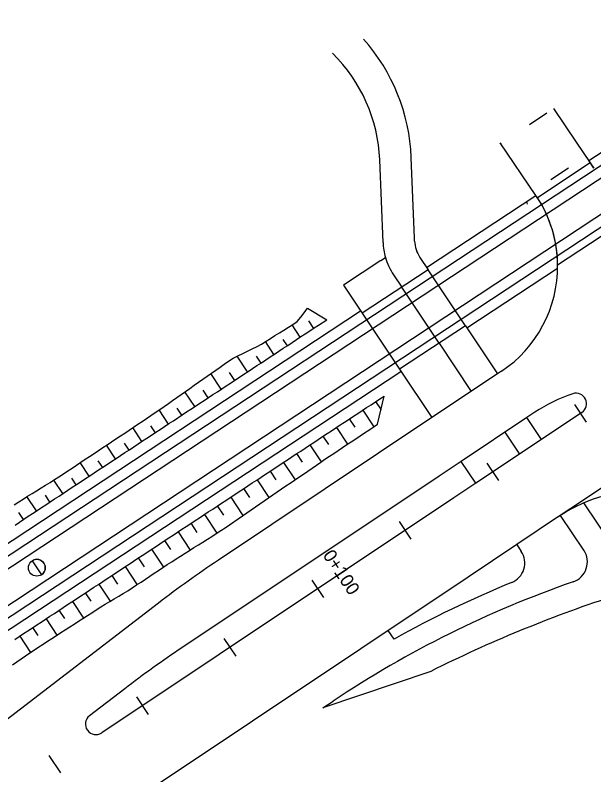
# Model space of a CAD drawing. Extents: x 6503541 to 6503743, y 5888004 to 5888145.
# Drawn here: x 6503595.385 to 6503596.703, y 5888049.401 to 5888051.132 of the extents above; entities that cross this region are included whole.
import ezdxf

# ---------------------------------------------------------------- set-up
doc = ezdxf.new("R2010")
doc.units = 0
doc.layers.add('12', color=7, linetype='Continuous')

msp = doc.modelspace()

# ---------------------------------------------------------------- linework, layer by layer
at = {"layer": '12'}
for p, q in [((6503592.6202, 5888048.0879), (6503601.3481, 5888053.842)), ((6503592.6334, 5888048.0679), (6503601.3614, 5888053.822)), ((6503592.6717, 5888048.0098), (6503601.3997, 5888053.7639)), ((6503592.6849, 5888047.9897), (6503601.4129, 5888053.7438)), ((6503596.6916, 5888050.8008), (6503600.0814, 5888053.0357)), ((6503596.6111, 5888050.9198), (6503596.663, 5888050.843)), ((6503596.4918, 5888050.839), (6503596.49, 5888050.8417)), ((6503596.5713, 5888050.7217), (6503596.49, 5888050.8417)), ((6503596.663, 5888050.843), (6503596.695, 5888050.7957)), ((6503596.2947, 5888050.624), (6503596.2873, 5888050.8082)), ((6503596.223, 5888050.6144), (6503596.2155, 5888050.803)), ((6503596.695, 5888050.7958), (6503596.5747, 5888050.7164)), ((6503596.695, 5888050.7957), (6503596.5747, 5888050.7164)), ((6503596.7031, 5888050.7837), (6503596.6916, 5888050.8008)), ((6503596.695, 5888050.7957), (6503596.7031, 5888050.7837)), ((6503596.695, 5888050.7957), (6503596.7031, 5888050.7837)), ((6503596.3222, 5888050.5573), (6503596.5713, 5888050.7216)), ((6503596.8113, 5888050.6884), (6503596.6208, 5888050.5628)), ((6503596.8111, 5888050.6884), (6503596.6208, 5888050.5628)), ((6503596.2949, 5888050.6173), (6503596.2947, 5888050.624)), ((6503596.218, 5888050.5734), (6503596.2285, 5888050.5803)), ((6503596.307, 5888050.5802), (6503596.3256, 5888050.5523)), ((6503596.218, 5888050.5734), (6503596.1327, 5888050.5171)), ((6503596.3256, 5888050.5523), (6503596.1753, 5888050.4533)), ((6503596.4109, 5888050.4246), (6503596.3256, 5888050.5523)), ((6503596.4141, 5888050.4196), (6503596.6207, 5888050.5558)), ((6503596.2471, 5888050.5402), (6503596.2657, 5888050.5124)), ((6503596.1327, 5888050.5171), (6503596.1753, 5888050.4533)), ((6503596.3507, 5888050.3849), (6503596.2655, 5888050.5127)), ((6503592.607, 5888048.108), (6503596.172, 5888050.4583)), ((6503596.1753, 5888050.4533), (6503596.2606, 5888050.3255)), ((6503596.0346, 5888050.3987), (6503596.0162, 5888050.4266)), ((6503596.0533, 5888050.4356), (6503596.0646, 5888050.4185)), ((6503596.4109, 5888050.4246), (6503596.2606, 5888050.3255)), ((6503596.4108, 5888050.4245), (6503596.484, 5888050.3149)), ((6503595.9951, 5888050.3931), (6503596.0045, 5888050.3789)), ((6503595.9744, 5888050.3591), (6503595.9552, 5888050.3883)), ((6503596.3507, 5888050.3849), (6503596.4241, 5888050.2749)), ((6503595.934, 5888050.355), (6503595.9444, 5888050.3392)), ((6503595.9143, 5888050.3194), (6503595.891, 5888050.3548)), ((6503592.6981, 5888047.9697), (6503596.2638, 5888050.3205)), ((6503596.2605, 5888050.3255), (6503596.3343, 5888050.215)), ((6503596.4927, 5888050.3207), (6503596.484, 5888050.3149)), ((6503595.8542, 5888050.2798), (6503595.8307, 5888050.3155)), ((6503595.8722, 5888050.3179), (6503595.8843, 5888050.2996)), ((6503596.484, 5888050.3149), (6503596.3343, 5888050.215)), ((6503596.484, 5888050.3149), (6503596.3722, 5888050.2403)), ((6503595.7941, 5888050.2402), (6503595.7718, 5888050.2739)), ((6503595.8127, 5888050.2773), (6503595.8242, 5888050.26)), ((6503596.2193, 5888050.2329), (6503596.2068, 5888050.2518)), ((6503595.7532, 5888050.2368), (6503595.7641, 5888050.2203)), ((6503596.3722, 5888050.2403), (6503596.3343, 5888050.215)), ((6503595.734, 5888050.2005), (6503595.7129, 5888050.2326)), ((6503596.1768, 5888050.232), (6503596.2018, 5888050.1941)), ((6503596.5687, 5888050.2272), (6503596.5506, 5888050.2151)), ((6503596.6761, 5888050.2267), (6503596.584, 5888050.1652)), ((6503596.3343, 5888050.215), (6503595.8479, 5888049.8902)), ((6503596.1593, 5888050.1932), (6503596.1467, 5888050.2122)), ((6503596.5506, 5888050.2151), (6503596.4009, 5888050.1152)), ((6503596.584, 5888050.1652), (6503596.5506, 5888050.2151)), ((6503595.6739, 5888050.1609), (6503595.6532, 5888050.1922)), ((6503595.6935, 5888050.1965), (6503595.7039, 5888050.1807)), ((6503596.1167, 5888050.1924), (6503596.1418, 5888050.1543)), ((6503596.0992, 5888050.1535), (6503596.0866, 5888050.1726)), ((6503596.584, 5888050.1652), (6503596.4343, 5888050.0653)), ((6503596.5007, 5888050.1818), (6503596.5341, 5888050.1319)), ((6503595.6138, 5888050.1213), (6503595.5933, 5888050.1523)), ((6503595.6336, 5888050.1567), (6503595.6438, 5888050.1411)), ((6503596.0566, 5888050.1528), (6503596.0821, 5888050.1141)), ((6503596.0395, 5888050.1132), (6503596.0265, 5888050.133)), ((6503595.5735, 5888050.1169), (6503595.5837, 5888050.1015)), ((6503595.9964, 5888050.1131), (6503596.0226, 5888050.0734)), ((6503596.4009, 5888050.1152), (6503596.351, 5888050.0818)), ((6503596.4343, 5888050.0653), (6503596.4009, 5888050.1152)), ((6503595.5537, 5888050.0816), (6503595.5334, 5888050.1124)), ((6503596.351, 5888050.0818), (6503595.7645, 5888049.6902)), ((6503595.9795, 5888050.0734), (6503595.9664, 5888050.0933)), ((6503595.4936, 5888050.042), (6503595.4733, 5888050.0728)), ((6503595.5135, 5888050.0772), (6503595.5236, 5888050.0618)), ((6503595.9363, 5888050.0735), (6503595.963, 5888050.0331)), ((6503596.4343, 5888050.0653), (6503596.3844, 5888050.0319)), ((6503596.7302, 5888050.0609), (6503596.6774, 5888050.0256)), ((6503595.9198, 5888050.0332), (6503595.9063, 5888050.0537)), ((6503595.4334, 5888050.0024), (6503595.4119, 5888050.035)), ((6503595.453, 5888050.038), (6503595.4635, 5888050.0222)), ((6503596.3844, 5888050.0319), (6503595.5824, 5888049.4964)), ((6503595.8762, 5888050.0339), (6503595.9037, 5888049.9922)), ((6503595.8601, 5888049.9929), (6503595.8462, 5888050.0141)), ((6503596.6774, 5888050.0256), (6503596.6246, 5888049.9904)), ((6503596.755, 5888049.909), (6503596.6805, 5888050.0206)), ((6503595.3925, 5888049.999), (6503595.4034, 5888049.9826)), ((6503595.8161, 5888049.9942), (6503595.8443, 5888049.9515)), ((6503596.6804, 5888049.9128), (6503596.6274, 5888049.9921)), ((6503595.7999, 5888049.9533), (6503595.786, 5888049.9744)), ((6503596.6231, 5888049.9893), (6503596.5276, 5888049.9255)), ((6503595.756, 5888049.9546), (6503595.7834, 5888049.913)), ((6503595.7395, 5888049.9143), (6503595.7259, 5888049.9348)), ((6503596.5276, 5888049.9255), (6503596.4169, 5888049.8516)), ((6503596.5276, 5888049.9255), (6503596.5378, 5888049.9102)), ((6503595.6959, 5888049.915), (6503595.7228, 5888049.8742)), ((6503595.6793, 5888049.8747), (6503595.6658, 5888049.8952)), ((6503595.6358, 5888049.8754), (6503595.6628, 5888049.8343)), ((6503595.6191, 5888049.8353), (6503595.6057, 5888049.8555)), ((6503595.5757, 5888049.8357), (6503595.6015, 5888049.7965)), ((6503596.4169, 5888049.8516), (6503595.6305, 5888049.3266)), ((6503595.5582, 5888049.7968), (6503595.5456, 5888049.8159)), ((6503595.7116, 5888049.7924), (6503594.6972, 5888049.0127)), ((6503595.5155, 5888049.7961), (6503595.5406, 5888049.7582)), ((6503595.4979, 5888049.7575), (6503595.4855, 5888049.7763)), ((6503595.4554, 5888049.7565), (6503595.48, 5888049.7192)), ((6503595.4376, 5888049.7182), (6503595.4254, 5888049.7367)), ((6503595.3953, 5888049.7168), (6503595.4199, 5888049.6796)), ((6503596.2481, 5888049.7101), (6503596.2348, 5888049.7301)), ((6503596.3318, 5888049.6367), (6503596.086, 5888049.5533)), ((6503595.6347, 5888049.5971), (6503595.5544, 5888049.5354)), ((6503596.086, 5888049.5533), (6503596.1093, 5888049.5689))]:
    msp.add_line(p, q, dxfattribs=at)
for points in [[(6503596.5962, 5888050.9093), (6503596.5563, 5888050.8826)], [(6503596.6454, 5888050.7834), (6503596.6055, 5888050.7567)], [(6503595.3831, 5888050.0164), (6503595.3931, 5888050.0229), (6503595.4032, 5888050.0294), (6503595.4134, 5888050.0359), (6503595.4236, 5888050.0422), (6503595.4338, 5888050.0485), (6503595.444, 5888050.0548), (6503595.4542, 5888050.0611), (6503595.4645, 5888050.0674), (6503595.4747, 5888050.0737), (6503595.4848, 5888050.0801), (6503595.4948, 5888050.0868), (6503595.5048, 5888050.0934), (6503595.5148, 5888050.1001), (6503595.5248, 5888050.1067), (6503595.5348, 5888050.1133), (6503595.5447, 5888050.12), (6503595.5547, 5888050.1266), (6503595.5647, 5888050.1333), (6503595.5747, 5888050.1399), (6503595.5847, 5888050.1466), (6503595.5947, 5888050.1532), (6503595.6047, 5888050.1599), (6503595.6147, 5888050.1665), (6503595.6247, 5888050.1732), (6503595.6347, 5888050.1798), (6503595.6446, 5888050.1865), (6503595.6546, 5888050.1932), (6503595.6646, 5888050.1998), (6503595.6746, 5888050.2065), (6503595.6845, 5888050.2132), (6503595.6944, 5888050.22), (6503595.7043, 5888050.2267), (6503595.7143, 5888050.2335), (6503595.7242, 5888050.2403), (6503595.734, 5888050.2472), (6503595.7438, 5888050.2541), (6503595.7536, 5888050.261), (6503595.7634, 5888050.268), (6503595.7732, 5888050.2749), (6503595.783, 5888050.2818), (6503595.7928, 5888050.2887), (6503595.8026, 5888050.2957), (6503595.8125, 5888050.3026), (6503595.8223, 5888050.3095), (6503595.8321, 5888050.3164), (6503595.8419, 5888050.3233), (6503595.8517, 5888050.3303), (6503595.8615, 5888050.3372), (6503595.8713, 5888050.3441), (6503595.8816, 5888050.3503), (6503595.8925, 5888050.3556), (6503595.9034, 5888050.3609), (6503595.9143, 5888050.3662), (6503595.9251, 5888050.3715), (6503595.936, 5888050.3768), (6503595.9464, 5888050.3828), (6503595.9566, 5888050.3892), (6503595.9668, 5888050.3955), (6503595.9769, 5888050.4019), (6503595.9871, 5888050.4083), (6503595.9972, 5888050.4147), (6503596.0074, 5888050.4211), (6503596.0176, 5888050.4275), (6503596.0277, 5888050.4339), (6503596.0354, 5888050.444), (6503596.0431, 5888050.4542), (6503596.0507, 5888050.4644), (6503596.0947, 5888050.4383)], [(6503595.3847, 5888049.9703), (6503595.3947, 5888049.9769), (6503595.4048, 5888049.9835), (6503595.4148, 5888049.9901), (6503595.4248, 5888049.9967), (6503595.4348, 5888050.0033), (6503595.4448, 5888050.0099), (6503595.4549, 5888050.0165), (6503595.4649, 5888050.0231), (6503595.4749, 5888050.0297), (6503595.4849, 5888050.0363), (6503595.4949, 5888050.0429), (6503595.5049, 5888050.0496), (6503595.515, 5888050.0562), (6503595.525, 5888050.0628), (6503595.535, 5888050.0694), (6503595.545, 5888050.076), (6503595.555, 5888050.0826), (6503595.5651, 5888050.0892), (6503595.5751, 5888050.0958), (6503595.5851, 5888050.1024), (6503595.5951, 5888050.109), (6503595.6051, 5888050.1156), (6503595.6152, 5888050.1222), (6503595.6252, 5888050.1288), (6503595.6352, 5888050.1354), (6503595.6452, 5888050.142), (6503595.6552, 5888050.1486), (6503595.6652, 5888050.1552), (6503595.6753, 5888050.1618), (6503595.6853, 5888050.1684), (6503595.6953, 5888050.175), (6503595.7053, 5888050.1817), (6503595.7153, 5888050.1883), (6503595.7254, 5888050.1949), (6503595.7354, 5888050.2015), (6503595.7454, 5888050.2081), (6503595.7554, 5888050.2147), (6503595.7654, 5888050.2213), (6503595.7754, 5888050.2279), (6503595.7855, 5888050.2345), (6503595.7955, 5888050.2411), (6503595.8055, 5888050.2477), (6503595.8155, 5888050.2543), (6503595.8255, 5888050.2609), (6503595.8356, 5888050.2675), (6503595.8456, 5888050.2741), (6503595.8556, 5888050.2807), (6503595.8656, 5888050.2873), (6503595.8756, 5888050.2939), (6503595.8857, 5888050.3005), (6503595.8957, 5888050.3072), (6503595.9057, 5888050.3138), (6503595.9157, 5888050.3204), (6503595.9257, 5888050.327), (6503595.9357, 5888050.3336), (6503595.9458, 5888050.3402), (6503595.9558, 5888050.3468), (6503595.9658, 5888050.3534), (6503595.9758, 5888050.36), (6503595.9858, 5888050.3666), (6503595.9959, 5888050.3732), (6503596.0059, 5888050.3798), (6503596.0159, 5888050.3864), (6503596.0259, 5888050.393), (6503596.0359, 5888050.3996), (6503596.046, 5888050.4062), (6503596.056, 5888050.4128), (6503596.066, 5888050.4194), (6503596.076, 5888050.426), (6503596.0947, 5888050.4383)], [(6503595.3791, 5888049.6518), (6503595.389, 5888049.6586), (6503595.3989, 5888049.6653), (6503595.4089, 5888049.6721), (6503595.4188, 5888049.6788), (6503595.4287, 5888049.6856), (6503595.4386, 5888049.6923), (6503595.4486, 5888049.6989), (6503595.4587, 5888049.7054), (6503595.4688, 5888049.7119), (6503595.4789, 5888049.7184), (6503595.489, 5888049.7249), (6503595.4991, 5888049.7314), (6503595.5092, 5888049.7379), (6503595.5192, 5888049.7444), (6503595.5293, 5888049.7509), (6503595.5394, 5888049.7574), (6503595.5495, 5888049.7639), (6503595.5596, 5888049.7704), (6503595.5697, 5888049.7769), (6503595.5798, 5888049.7834), (6503595.59, 5888049.7897), (6503595.6003, 5888049.7958), (6503595.6106, 5888049.802), (6503595.6209, 5888049.8082), (6503595.6312, 5888049.8144), (6503595.6415, 5888049.8206), (6503595.6517, 5888049.8269), (6503595.6617, 5888049.8336), (6503595.6717, 5888049.8402), (6503595.6817, 5888049.8469), (6503595.6917, 5888049.8535), (6503595.7017, 5888049.8602), (6503595.7117, 5888049.8668), (6503595.7217, 5888049.8735), (6503595.7316, 5888049.8801), (6503595.7417, 5888049.8867), (6503595.7518, 5888049.8931), (6503595.762, 5888049.8995), (6503595.7721, 5888049.9059), (6503595.7823, 5888049.9123), (6503595.7924, 5888049.9187), (6503595.8026, 5888049.9251), (6503595.8127, 5888049.9315), (6503595.8229, 5888049.938), (6503595.833, 5888049.9444), (6503595.8432, 5888049.9508), (6503595.8532, 5888049.9574), (6503595.8631, 5888049.9642), (6503595.8729, 5888049.971), (6503595.8828, 5888049.9778), (6503595.8927, 5888049.9846), (6503595.9026, 5888049.9914), (6503595.9125, 5888049.9982), (6503595.9224, 5888050.0051), (6503595.9322, 5888050.0119), (6503595.9421, 5888050.0187), (6503595.952, 5888050.0255), (6503595.9619, 5888050.0323), (6503595.9718, 5888050.0391), (6503595.9816, 5888050.0459), (6503595.9915, 5888050.0527), (6503596.0015, 5888050.0594), (6503596.0115, 5888050.066), (6503596.0215, 5888050.0727), (6503596.0315, 5888050.0793), (6503596.0415, 5888050.0859), (6503596.0514, 5888050.0927), (6503596.0613, 5888050.0996), (6503596.0711, 5888050.1064), (6503596.081, 5888050.1133), (6503596.0908, 5888050.1202), (6503596.1007, 5888050.127), (6503596.1107, 5888050.1336), (6503596.1207, 5888050.1403), (6503596.1307, 5888050.1469), (6503596.1407, 5888050.1535), (6503596.1507, 5888050.1602), (6503596.1607, 5888050.1668), (6503596.1707, 5888050.1734), (6503596.1807, 5888050.1801), (6503596.1907, 5888050.1867), (6503596.2007, 5888050.1933), (6503596.2107, 5888050.2), (6503596.2257, 5888050.2643)], [(6503595.3842, 5888049.7095), (6503595.3942, 5888049.7161), (6503595.4042, 5888049.7227), (6503595.4142, 5888049.7293), (6503595.4243, 5888049.7359), (6503595.4343, 5888049.7425), (6503595.4443, 5888049.7491), (6503595.4543, 5888049.7557), (6503595.4643, 5888049.7623), (6503595.4743, 5888049.7689), (6503595.4844, 5888049.7756), (6503595.4944, 5888049.7822), (6503595.5044, 5888049.7888), (6503595.5144, 5888049.7954), (6503595.5244, 5888049.802), (6503595.5345, 5888049.8086), (6503595.5445, 5888049.8152), (6503595.5545, 5888049.8218), (6503595.5645, 5888049.8284), (6503595.5745, 5888049.835), (6503595.5845, 5888049.8416), (6503595.5946, 5888049.8482), (6503595.6046, 5888049.8548), (6503595.6146, 5888049.8614), (6503595.6246, 5888049.868), (6503595.6346, 5888049.8746), (6503595.6447, 5888049.8812), (6503595.6547, 5888049.8878), (6503595.6647, 5888049.8944), (6503595.6747, 5888049.901), (6503595.6847, 5888049.9077), (6503595.6948, 5888049.9143), (6503595.7048, 5888049.9209), (6503595.7148, 5888049.9275), (6503595.7248, 5888049.9341), (6503595.7348, 5888049.9407), (6503595.7448, 5888049.9473), (6503595.7549, 5888049.9539), (6503595.7649, 5888049.9605), (6503595.7749, 5888049.9671), (6503595.7849, 5888049.9737), (6503595.7949, 5888049.9803), (6503595.805, 5888049.9869), (6503595.815, 5888049.9935), (6503595.825, 5888050.0001), (6503595.835, 5888050.0067), (6503595.845, 5888050.0133), (6503595.8551, 5888050.0199), (6503595.8651, 5888050.0265), (6503595.8751, 5888050.0331), (6503595.8851, 5888050.0398), (6503595.8951, 5888050.0464), (6503595.9051, 5888050.053), (6503595.9152, 5888050.0596), (6503595.9252, 5888050.0662), (6503595.9352, 5888050.0728), (6503595.9452, 5888050.0794), (6503595.9552, 5888050.086), (6503595.9653, 5888050.0926), (6503595.9753, 5888050.0992), (6503595.9853, 5888050.1058), (6503595.9953, 5888050.1124), (6503596.0053, 5888050.119), (6503596.0154, 5888050.1256), (6503596.0254, 5888050.1322), (6503596.0354, 5888050.1388), (6503596.0454, 5888050.1454), (6503596.0554, 5888050.152), (6503596.0654, 5888050.1586), (6503596.0755, 5888050.1652), (6503596.0855, 5888050.1719), (6503596.0955, 5888050.1785), (6503596.1055, 5888050.1851), (6503596.1155, 5888050.1917), (6503596.1256, 5888050.1983), (6503596.1356, 5888050.2049), (6503596.1456, 5888050.2115), (6503596.1556, 5888050.2181), (6503596.1656, 5888050.2247), (6503596.1757, 5888050.2313), (6503596.1857, 5888050.2379), (6503596.1957, 5888050.2445), (6503596.2057, 5888050.2511), (6503596.2157, 5888050.2577), (6503596.2257, 5888050.2643), (6503596.2257, 5888050.2643)], [(6503596.6865, 5888050.2048), (6503596.6599, 5888050.2448)], [(6503596.4869, 5888050.0716), (6503596.4603, 5888050.1115)], [(6503596.2873, 5888049.9383), (6503596.2607, 5888049.9782)], [(6503595.424, 5888049.889), (6503595.4451, 5888049.8569)], [(6503596.0611, 5888049.8449), (6503596.0877, 5888049.805)], [(6503595.8881, 5888049.6717), (6503595.8615, 5888049.7117)], [(6503595.6885, 5888049.5385), (6503595.6619, 5888049.5784)], [(6503595.489, 5888049.4052), (6503595.4623, 5888049.4451)]]:
    msp.add_lwpolyline(points, dxfattribs=at)
msp.add_circle((6503595.4345, 5888049.8729), 0.0192, dxfattribs=at)
for centre, radius, start, end in [((6503595.8557, 5888050.7909), 0.432, 2.2837, 41.6542), ((6503595.8557, 5888050.7887), 0.36, 2.2837, 45.4868), ((6503596.3328, 5888050.5602), 0.288, 32.8389, 34.0926), ((6503596.3328, 5888050.5602), 0.288, 359.1129, 34.0674), ((6503596.1323, 5888050.5995), 0.432, 13.6506, 14.5184), ((6503596.3328, 5888050.5602), 0.288, 0.5041, 32.8389), ((6503596.3669, 5888050.6202), 0.072, 182.2837, 213.7322), ((6503596.3669, 5888050.6202), 0.144, 182.2837, 196.1985), ((6503596.3669, 5888050.6202), 0.144, 196.0632, 213.7322), ((6503596.3328, 5888050.5602), 0.288, 303.7322, 0.5041), ((6503596.7686, 5888049.9278), 0.36, 108.3733, 123.7322), ((6503596.6627, 5888050.2467), 0.024, 303.7322, 108.3733), ((6503596.823, 5888049.6899), 0.36, 55.5743, 113.3106), ((6503596.823, 5888049.6899), 0.36, 113.3106, 123.7322), ((6503596.4979, 5888049.8836), 0.048, 292.2361, 33.7322), ((6503596.6405, 5888049.8861), 0.048, 289.1228, 33.7322), ((6503595.4345, 5888049.8729), 0.0192, 358.9485, 123.3957), ((6503597.2473, 5888047.7944), 2.52, 123.7322, 127.5463), ((6503595.4345, 5888049.8729), 0.0192, 303.3957, 358.9485), ((6503597.4424, 5888047.5732), 2.4, 109.1228, 123.7421), ((6503597.4424, 5888047.5732), 2.448, 112.2361, 119.2001), ((6503597.6721, 5888046.9689), 2.9855, 108.1544, 116.6741), ((6503597.0973, 5888047.6943), 2.4, 123.7322, 127.5463), ((6503595.569, 5888049.5164), 0.024, 127.5463, 303.7322)]:
    msp.add_arc(centre, radius, start, end, dxfattribs=at)

# ---------------------------------------------------------------- texts
msp.add_text('0+100', height=0.03, rotation=303.7322, dxfattribs=at).set_placement((6503596.0846, 5888049.9013))

doc.saveas('drawing.dxf')
